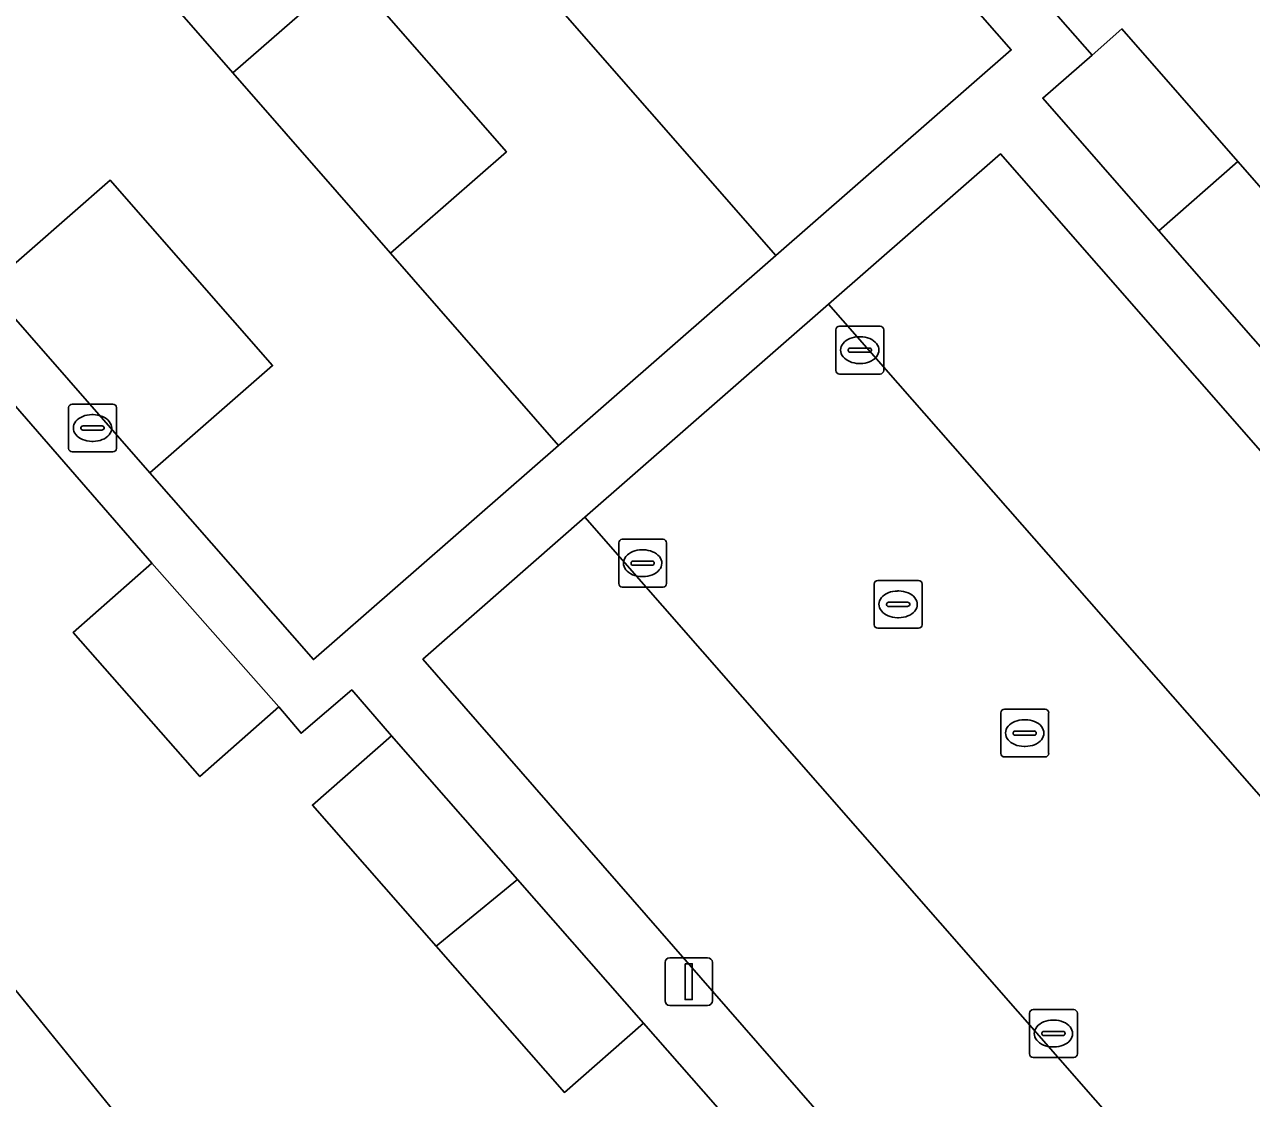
# Model space of a CAD drawing. Extents: x 161772 to 163126, y 383092 to 383917.
# Drawn here: x 162221.23 to 162246.89, y 383271.21 to 383293.68 of the extents above; entities that cross this region are included whole.
import ezdxf

# ---------------------------------------------------------------- set-up
doc = ezdxf.new("R2010")
doc.units = 0
for name, color, linetype in [('IMGEO_Erf', 7, 'Continuous'), ('IMGEO_Kolk', 7, 'Continuous'), ('IMGEO_Lichtmast', 7, 'Continuous'), ('IMGEO_Muur', 7, 'Continuous'), ('IMGEO_Pand', 7, 'Continuous'), ('IMGEO_Parkeervlak_gesloten', 7, 'Continuous'), ('IMGEO_Rijbaan_lokaal_gesloten', 7, 'Continuous'), ('IMGEO_Rioolput', 7, 'Continuous'), ('IMGEO_Voetpad_open', 7, 'Continuous')]:
    doc.layers.add(name, color=color, linetype=linetype)

msp = doc.modelspace()

# ---------------------------------------------------------------- linework, layer by layer
at = {"layer": 'IMGEO_Erf'}
for points in [[(162251.05, 383294.755), (162244.966, 383301.706), (162245.711, 383302.357), (162241.653, 383306.985), (162242.773, 383307.967), (162238.88, 383312.423), (162234.866, 383317.016), (162230.269, 383322.276), (162222.811, 383316.795), (162225.293, 383313.914), (162226.948, 383315.363), (162229.58, 383312.357), (162232.232, 383309.328), (162230.577, 383307.879), (162233.257, 383304.822), (162234.917, 383306.266), (162237.575, 383303.209), (162240.181, 383300.213), (162238.521, 383298.769), (162243.557, 383293.038), (162244.182, 383293.584), (162246.607, 383290.81), (162249.22, 383287.823)], [(162236.981, 383269.58), (162234.173, 383272.783), (162232.519, 383271.332), (162229.836, 383274.392), (162227.249, 383277.343), (162228.903, 383278.794), (162228.072, 383279.753), (162227.013, 383278.848), (162226.546, 383279.397), (162224.896, 383277.942), (162222.242, 383280.952), (162223.891, 383282.407), (162221.042, 383285.688)], [(162220.378, 383274.284), (162224.011, 383269.814)]]:
    msp.add_lwpolyline(points, dxfattribs=at)
for points in [[(162225.583, 383292.664), (162228.881, 383288.891), (162231.308, 383291.016), (162228.008, 383294.787)], [(162220.454, 383288.176), (162223.851, 383284.295), (162226.415, 383286.539), (162223.018, 383290.42), (162220.482, 383288.2)]]:
    msp.add_lwpolyline(points, close=True, dxfattribs=at)
at = {"layer": 'IMGEO_Kolk'}
for p, q in [((162238.197, 383286.438), (162238.197, 383287.29)), ((162238.272, 383287.364), (162239.124, 383287.364)), ((162238.685, 383287.144), (162238.71, 383287.144)), ((162239.198, 383287.29), (162239.198, 383286.438)), ((162238.456, 383286.858), (162238.456, 383286.87)), ((162238.499, 383286.907), (162238.897, 383286.907)), ((162238.94, 383286.87), (162238.94, 383286.858)), ((162238.894, 383286.821), (162238.496, 383286.821)), ((162239.124, 383286.364), (162238.272, 383286.364)), ((162238.708, 383286.584), (162238.683, 383286.584)), ((162222.149, 383284.808), (162222.149, 383285.66)), ((162222.224, 383285.734), (162223.076, 383285.734)), ((162223.15, 383285.66), (162223.15, 383284.808)), ((162222.637, 383285.514), (162222.662, 383285.514)), ((162222.408, 383285.228), (162222.408, 383285.24)), ((162222.846, 383285.191), (162222.448, 383285.191)), ((162222.451, 383285.277), (162222.849, 383285.277)), ((162222.892, 383285.24), (162222.892, 383285.228)), ((162222.66, 383284.954), (162222.635, 383284.954)), ((162223.076, 383284.734), (162222.224, 383284.734)), ((162233.655, 383281.979), (162233.655, 383282.831)), ((162233.73, 383282.905), (162234.582, 383282.905)), ((162234.656, 383282.831), (162234.656, 383281.979)), ((162234.143, 383282.685), (162234.168, 383282.685)), ((162233.914, 383282.399), (162233.914, 383282.411)), ((162234.352, 383282.362), (162233.954, 383282.362)), ((162233.957, 383282.448), (162234.355, 383282.448)), ((162234.398, 383282.411), (162234.398, 383282.399)), ((162234.166, 383282.125), (162234.141, 383282.125)), ((162234.582, 383281.905), (162233.73, 383281.905)), ((162242.322, 383273.064), (162243.174, 383273.064)), ((162242.247, 383272.138), (162242.247, 383272.99)), ((162242.735, 383272.844), (162242.76, 383272.844)), ((162243.248, 383272.99), (162243.248, 383272.138)), ((162242.506, 383272.558), (162242.506, 383272.57)), ((162242.944, 383272.521), (162242.546, 383272.521)), ((162242.549, 383272.607), (162242.947, 383272.607)), ((162242.99, 383272.57), (162242.99, 383272.558)), ((162242.758, 383272.284), (162242.733, 383272.284)), ((162243.174, 383272.064), (162242.322, 383272.064))]:
    msp.add_line(p, q, dxfattribs=at)
for points in [[(162238.197, 383286.438), (162238.197, 383287.29)], [(162238.272, 383287.364), (162239.124, 383287.364)], [(162239.198, 383287.29), (162239.198, 383286.438)], [(162239.124, 383286.364), (162238.272, 383286.364)], [(162222.149, 383284.808), (162222.149, 383285.66)], [(162222.224, 383285.734), (162223.076, 383285.734)], [(162223.15, 383285.66), (162223.15, 383284.808)], [(162223.076, 383284.734), (162222.224, 383284.734)], [(162233.655, 383281.979), (162233.655, 383282.831)], [(162233.73, 383282.905), (162234.582, 383282.905)], [(162234.656, 383282.831), (162234.656, 383281.979)], [(162234.582, 383281.905), (162233.73, 383281.905)], [(162242.322, 383273.064), (162243.174, 383273.064)], [(162242.247, 383272.138), (162242.247, 383272.99)], [(162243.248, 383272.99), (162243.248, 383272.138)], [(162243.174, 383272.064), (162242.322, 383272.064)]]:
    msp.add_lwpolyline(points, dxfattribs=at)
for centre, radius, start, end in [((162238.274, 383287.288), 0.0765, 91.552, 178.448), ((162238.274, 383287.288), 0.0765, 91.552, 178.448), ((162239.122, 383287.288), 0.0765, 1.552, 88.448), ((162239.122, 383287.288), 0.0765, 1.552, 88.448), ((162238.496, 383286.867), 0.0403, 85.8775, 175.7526), ((162238.901, 383286.869), 0.0386, 1.7309, 96.639), ((162238.493, 383286.857), 0.0366, 178.938, 274.7102), ((162238.897, 383286.864), 0.043, 264.8664, 352.4533), ((162238.274, 383286.44), 0.0765, 181.552, 268.448), ((162238.274, 383286.44), 0.0765, 181.552, 268.448), ((162239.122, 383286.44), 0.0765, 271.552, 358.448), ((162239.122, 383286.44), 0.0765, 271.552, 358.448), ((162222.226, 383285.658), 0.0765, 91.552, 178.448), ((162222.226, 383285.658), 0.0765, 91.552, 178.448), ((162223.074, 383285.658), 0.0765, 1.552, 88.448), ((162223.074, 383285.658), 0.0765, 1.552, 88.448), ((162222.448, 383285.237), 0.0403, 85.8775, 175.7526), ((162222.445, 383285.227), 0.0366, 178.938, 274.7102), ((162222.849, 383285.234), 0.043, 264.8664, 352.4533), ((162222.853, 383285.239), 0.0386, 1.7309, 96.639), ((162222.226, 383284.81), 0.0765, 181.552, 268.448), ((162222.226, 383284.81), 0.0765, 181.552, 268.448), ((162223.074, 383284.81), 0.0765, 271.552, 358.448), ((162223.074, 383284.81), 0.0765, 271.552, 358.448), ((162233.732, 383282.829), 0.0765, 91.552, 178.448), ((162233.732, 383282.829), 0.0765, 91.552, 178.448), ((162234.58, 383282.829), 0.0765, 1.552, 88.448), ((162234.58, 383282.829), 0.0765, 1.552, 88.448), ((162233.954, 383282.408), 0.0403, 85.8775, 175.7526), ((162233.951, 383282.398), 0.0366, 178.938, 274.7102), ((162234.355, 383282.405), 0.043, 264.8664, 352.4533), ((162234.359, 383282.41), 0.0386, 1.7309, 96.639), ((162233.732, 383281.981), 0.0765, 181.552, 268.448), ((162233.732, 383281.981), 0.0765, 181.552, 268.448), ((162234.58, 383281.981), 0.0765, 271.552, 358.448), ((162234.58, 383281.981), 0.0765, 271.552, 358.448), ((162242.324, 383272.988), 0.0765, 91.552, 178.448), ((162242.324, 383272.988), 0.0765, 91.552, 178.448), ((162243.172, 383272.988), 0.0765, 1.552, 88.448), ((162243.172, 383272.988), 0.0765, 1.552, 88.448), ((162242.546, 383272.567), 0.0403, 85.8775, 175.7526), ((162242.543, 383272.557), 0.0366, 178.938, 274.7102), ((162242.947, 383272.564), 0.043, 264.8664, 352.4533), ((162242.951, 383272.569), 0.0386, 1.7309, 96.639), ((162242.324, 383272.14), 0.0765, 181.552, 268.448), ((162242.324, 383272.14), 0.0765, 181.552, 268.448), ((162243.172, 383272.14), 0.0765, 271.552, 358.448), ((162243.172, 383272.14), 0.0765, 271.552, 358.448)]:
    msp.add_arc(centre, radius, start, end, dxfattribs=at)
for centre, major_axis, ratio, start_param, end_param in [((162238.684, 383286.864), (-0.387, 0.002), 0.722429, 4.712389, 7.853982), ((162238.709, 383286.864), (-0.39, 0.002), 0.717154, 1.570796, 4.712389), ((162222.636, 383285.234), (-0.387, 0.002), 0.722429, 4.712389, 7.853982), ((162222.661, 383285.234), (-0.39, 0.002), 0.717154, 1.570796, 4.712389), ((162234.142, 383282.405), (-0.387, 0.002), 0.722429, 4.712389, 7.853982), ((162234.167, 383282.405), (-0.39, 0.002), 0.717154, 1.570796, 4.712389), ((162242.734, 383272.564), (-0.387, 0.002), 0.722429, 4.712389, 7.853982), ((162242.759, 383272.564), (-0.39, 0.002), 0.717154, 1.570796, 4.712389)]:
    msp.add_ellipse(centre, major_axis=major_axis, ratio=ratio, start_param=start_param, end_param=end_param, dxfattribs=at)
at = {"layer": 'IMGEO_Lichtmast'}
for p, q in [((162234.625, 383273.25), (162234.625, 383274.05)), ((162234.625, 383274.05), (162234.625, 383273.25)), ((162234.725, 383274.15), (162235.515, 383274.15)), ((162235.515, 383274.15), (162234.725, 383274.15)), ((162235.615, 383274.05), (162235.615, 383273.25)), ((162235.615, 383273.25), (162235.615, 383274.05)), ((162235.515, 383273.15), (162234.725, 383273.15)), ((162234.725, 383273.15), (162235.515, 383273.15))]:
    msp.add_line(p, q, dxfattribs=at)
msp.add_lwpolyline([(162235.045, 383274.025), (162235.195, 383274.025), (162235.195, 383273.275), (162235.045, 383273.275), (162235.045, 383274.025)], dxfattribs=at)
for centre, start, end in [((162234.725, 383274.05), 90, 180), ((162234.725, 383274.05), 90, 180), ((162235.515, 383274.05), 0, 90), ((162235.515, 383274.05), 360, 90), ((162234.725, 383273.25), 180, 270), ((162234.725, 383273.25), 180, 270), ((162235.515, 383273.25), 270, 0), ((162235.515, 383273.25), 270, 0)]:
    msp.add_arc(centre, 0.1, start, end, dxfattribs=at)
at = {"layer": 'IMGEO_Muur'}
for points in [[(162243.557, 383293.038), (162238.521, 383298.769)], [(162221.042, 383285.688), (162223.891, 383282.407)], [(162226.546, 383279.397), (162227.013, 383278.848), (162228.072, 383279.753), (162228.903, 383278.794)], [(162234.173, 383272.783), (162236.981, 383269.58)]]:
    msp.add_lwpolyline(points, dxfattribs=at)
at = {"layer": 'IMGEO_Pand'}
for points in [[(162228.686, 383308.197), (162227.524, 383307.206), (162227.848, 383306.825), (162224.671, 383304.006), (162224.343, 383304.383), (162223.78, 383303.895), (162236.94, 383288.841), (162241.864, 383293.146), (162238.469, 383297.024), (162235.685, 383294.588), (162232.257, 383298.505), (162235.04, 383300.94)], [(162223.78, 383303.895), (162223.217, 383303.406), (162223.56, 383303.017), (162220.342, 383300.219), (162220.014, 383300.596), (162219.239, 383299.921), (162225.583, 383292.664), (162228.008, 383294.787), (162231.308, 383291.016), (162228.881, 383288.891), (162232.396, 383284.87), (162236.94, 383288.841)], [(162219.239, 383299.921), (162218.463, 383299.245), (162218.792, 383298.868), (162215.582, 383296.062), (162215.253, 383296.438), (162214.105, 383295.431), (162220.454, 383288.176), (162220.482, 383288.2), (162223.018, 383290.42), (162226.415, 383286.539), (162223.851, 383284.295), (162227.27, 383280.388), (162232.396, 383284.87), (162228.881, 383288.891), (162225.583, 383292.664)], [(162244.953, 383289.36), (162246.607, 383290.81), (162244.182, 383293.584), (162243.557, 383293.038), (162242.525, 383292.136)], [(162244.953, 383289.36), (162247.564, 383286.375), (162249.22, 383287.823), (162246.607, 383290.81)], [(162223.891, 383282.407), (162222.242, 383280.952), (162224.896, 383277.942), (162226.546, 383279.397)], [(162229.836, 383274.392), (162231.54, 383275.786), (162228.903, 383278.794), (162227.249, 383277.343)], [(162229.836, 383274.392), (162232.519, 383271.332), (162234.173, 383272.783), (162231.54, 383275.786)], [(162220.378, 383274.284), (162212.325, 383267.74), (162212.958, 383266.92), (162213.342, 383267.24), (162215.919, 383264.153), (162215.535, 383263.833), (162216.219, 383262.977), (162217.802, 383264.259), (162224.269, 383269.497), (162224.011, 383269.814)]]:
    msp.add_lwpolyline(points, close=True, dxfattribs=at)
at = {"layer": 'IMGEO_Parkeervlak_gesloten'}
for points in [[(162272.905, 383248.092), (162276.559, 383251.066), (162241.639, 383290.974), (162238.045, 383287.827)], [(162232.95, 383283.366), (162229.559, 383280.396), (162247.626, 383259.685), (162251.061, 383262.68)]]:
    msp.add_lwpolyline(points, close=True, dxfattribs=at)
at = {"layer": 'IMGEO_Rijbaan_lokaal_gesloten'}
msp.add_lwpolyline([(162251.061, 383262.68), (162252.791, 383260.692), (162249.275, 383257.833), (162248.076, 383256.871), (162241.074, 383251.163), (162244.227, 383247.286), (162252.554, 383254.049), (162256.096, 383256.95), (162257.613, 383255.216), (162267.579, 383243.756), (162272.905, 383248.092), (162238.045, 383287.827), (162232.95, 383283.366)], close=True, dxfattribs=at)
at = {"layer": 'IMGEO_Rioolput'}
for p, q in [((162239.074, 383282.044), (162239.926, 383282.044)), ((162238.999, 383281.118), (162238.999, 383281.97)), ((162239.487, 383281.824), (162239.512, 383281.824)), ((162240, 383281.97), (162240, 383281.118)), ((162239.258, 383281.538), (162239.258, 383281.55)), ((162239.696, 383281.501), (162239.298, 383281.501)), ((162239.301, 383281.587), (162239.699, 383281.587)), ((162239.742, 383281.55), (162239.742, 383281.538)), ((162239.51, 383281.264), (162239.485, 383281.264)), ((162239.926, 383281.044), (162239.074, 383281.044)), ((162241.647, 383278.425), (162241.647, 383279.277)), ((162241.722, 383279.351), (162242.574, 383279.351)), ((162242.648, 383279.277), (162242.648, 383278.425)), ((162242.135, 383279.131), (162242.16, 383279.131)), ((162241.906, 383278.845), (162241.906, 383278.857)), ((162242.344, 383278.808), (162241.946, 383278.808)), ((162241.949, 383278.894), (162242.347, 383278.894)), ((162242.39, 383278.857), (162242.39, 383278.845)), ((162242.158, 383278.571), (162242.133, 383278.571)), ((162242.574, 383278.351), (162241.722, 383278.351))]:
    msp.add_line(p, q, dxfattribs=at)
for points in [[(162239.074, 383282.044), (162239.926, 383282.044)], [(162238.999, 383281.118), (162238.999, 383281.97)], [(162240, 383281.97), (162240, 383281.118)], [(162239.926, 383281.044), (162239.074, 383281.044)], [(162241.647, 383278.425), (162241.647, 383279.277)], [(162241.722, 383279.351), (162242.574, 383279.351)], [(162242.648, 383279.277), (162242.648, 383278.425)], [(162242.574, 383278.351), (162241.722, 383278.351)]]:
    msp.add_lwpolyline(points, dxfattribs=at)
for centre, radius, start, end in [((162239.076, 383281.968), 0.0765, 91.552, 178.448), ((162239.076, 383281.968), 0.0765, 91.552, 178.448), ((162239.924, 383281.968), 0.0765, 1.552, 88.448), ((162239.924, 383281.968), 0.0765, 1.552, 88.448), ((162239.298, 383281.547), 0.0403, 85.8775, 175.7526), ((162239.295, 383281.537), 0.0366, 178.938, 274.7102), ((162239.699, 383281.544), 0.043, 264.8664, 352.4533), ((162239.703, 383281.549), 0.0386, 1.7309, 96.639), ((162239.076, 383281.12), 0.0765, 181.552, 268.448), ((162239.076, 383281.12), 0.0765, 181.552, 268.448), ((162239.924, 383281.12), 0.0765, 271.552, 358.448), ((162239.924, 383281.12), 0.0765, 271.552, 358.448), ((162241.724, 383279.275), 0.0765, 91.552, 178.448), ((162241.724, 383279.275), 0.0765, 91.552, 178.448), ((162242.572, 383279.275), 0.0765, 1.552, 88.448), ((162242.572, 383279.275), 0.0765, 1.552, 88.448), ((162241.946, 383278.854), 0.0403, 85.8775, 175.7526), ((162241.943, 383278.844), 0.0366, 178.938, 274.7102), ((162242.347, 383278.851), 0.043, 264.8664, 352.4533), ((162242.351, 383278.856), 0.0386, 1.7309, 96.639), ((162241.724, 383278.427), 0.0765, 181.552, 268.448), ((162241.724, 383278.427), 0.0765, 181.552, 268.448), ((162242.572, 383278.427), 0.0765, 271.552, 358.448), ((162242.572, 383278.427), 0.0765, 271.552, 358.448)]:
    msp.add_arc(centre, radius, start, end, dxfattribs=at)
for centre, major_axis, ratio, start_param, end_param in [((162239.486, 383281.544), (-0.387, 0.002), 0.722429, 4.712389, 7.853982), ((162239.511, 383281.544), (-0.39, 0.002), 0.717154, 1.570796, 4.712389), ((162242.134, 383278.851), (-0.387, 0.002), 0.722429, 4.712389, 7.853982), ((162242.159, 383278.851), (-0.39, 0.002), 0.717154, 1.570796, 4.712389)]:
    msp.add_ellipse(centre, major_axis=major_axis, ratio=ratio, start_param=start_param, end_param=end_param, dxfattribs=at)
at = {"layer": 'IMGEO_Voetpad_open'}
msp.add_lwpolyline([(162227.524, 383307.206), (162228.686, 383308.197), (162235.04, 383300.94), (162238.469, 383297.024), (162241.864, 383293.146), (162236.94, 383288.841), (162232.396, 383284.87), (162227.27, 383280.388), (162223.851, 383284.295), (162220.454, 383288.176), (162214.105, 383295.431), (162215.253, 383296.438), (162218.463, 383299.245), (162219.239, 383299.921), (162220.014, 383300.596), (162223.217, 383303.406), (162223.78, 383303.895), (162224.343, 383304.383)], close=True, dxfattribs=at)
for points in [[(162247.564, 383286.375), (162244.953, 383289.36), (162242.525, 383292.136), (162243.557, 383293.038), (162238.521, 383298.769)], [(162211.829, 383296.212), (162215.786, 383291.702), (162218.424, 383288.683), (162221.042, 383285.688), (162223.891, 383282.407), (162226.546, 383279.397), (162227.013, 383278.848), (162228.072, 383279.753), (162228.903, 383278.794), (162231.54, 383275.786), (162234.173, 383272.783), (162236.981, 383269.58), (162239.599, 383266.597), (162242.246, 383263.581), (162245.168, 383260.212), (162247.795, 383257.207)], [(162247.626, 383259.685), (162229.559, 383280.396), (162232.95, 383283.366), (162238.045, 383287.827), (162241.639, 383290.974), (162276.559, 383251.066)]]:
    msp.add_lwpolyline(points, dxfattribs=at)

doc.saveas('drawing.dxf')
